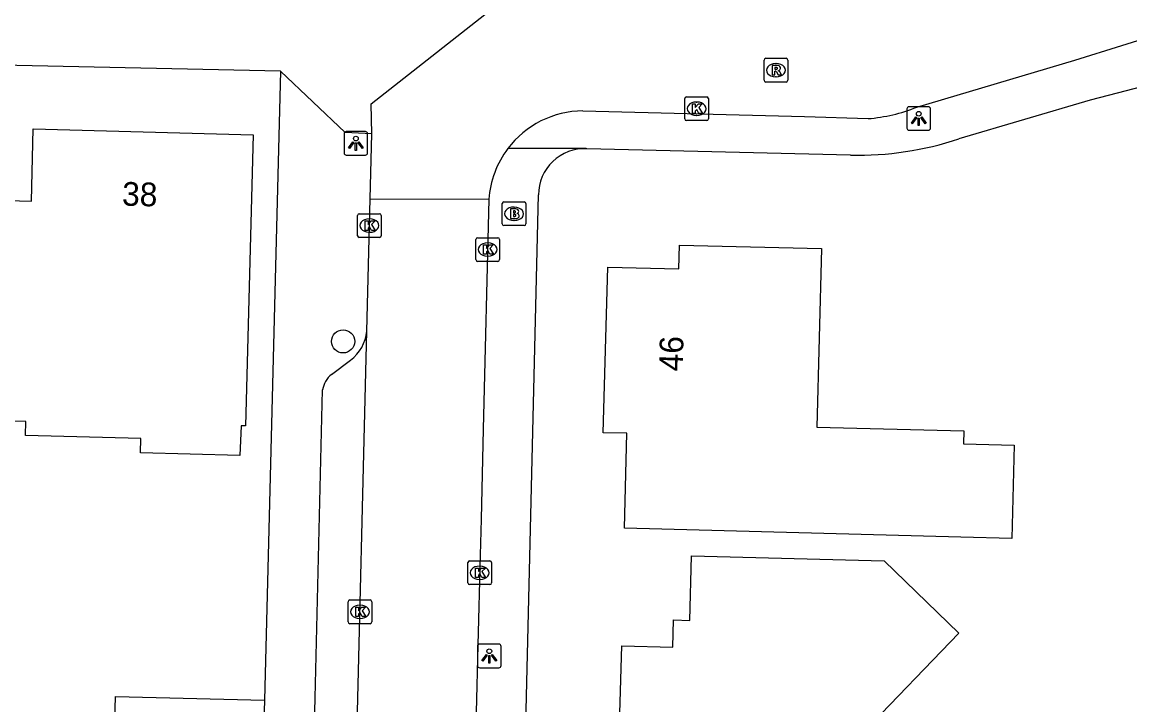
# Model space of a CAD drawing. Extents: x 162082 to 163393, y 388091 to 388632.
# Drawn here: x 162396.48 to 162443.25, y 388503.16 to 388531.98 of the extents above; entities that cross this region are included whole.
import ezdxf

# ---------------------------------------------------------------- set-up
doc = ezdxf.new("R2010")
doc.units = 0
for name, color, linetype in [('IMGEO_Boom', 7, 'Continuous'), ('IMGEO_Brandkraan', 7, 'Continuous'), ('IMGEO_Kolk', 7, 'Continuous'), ('IMGEO_Lichtpunt', 7, 'Continuous'), ('IMGEO_Muur', 7, 'Continuous'), ('IMGEO_Pand', 7, 'Continuous'), ('IMGEO_Pand_nummerreeks', 7, 'Continuous'), ('IMGEO_Rijbaan_lokaal_open', 7, 'Continuous'), ('IMGEO_Rioolput', 7, 'Continuous'), ('IMGEO_Voetpad_open', 7, 'Continuous')]:
    doc.layers.add(name, color=color, linetype=linetype)

msp = doc.modelspace()

# ---------------------------------------------------------------- linework, layer by layer
at = {"layer": 'IMGEO_Boom'}
msp.add_circle((162410.034, 388518.504), 0.489, dxfattribs=at)
at = {"layer": 'IMGEO_Brandkraan'}
for p, q in [((162416.751, 388523.467), (162416.751, 388524.319)), ((162416.826, 388524.393), (162417.678, 388524.393)), ((162417.239, 388524.173), (162417.264, 388524.173)), ((162417.752, 388524.319), (162417.752, 388523.467)), ((162417.262, 388523.613), (162417.237, 388523.613)), ((162417.678, 388523.393), (162416.826, 388523.393))]:
    msp.add_line(p, q, dxfattribs=at)
for points in [[(162416.751, 388523.467), (162416.751, 388524.319)], [(162416.826, 388524.393), (162417.678, 388524.393)], [(162417.099, 388524.093), (162417.099, 388523.693), (162417.312, 388523.693)], [(162417.33, 388524.093), (162417.099, 388524.093)], [(162417.752, 388524.319), (162417.752, 388523.467)], [(162417.278, 388524.012), (162417.224, 388524.012), (162417.224, 388523.936)], [(162417.224, 388523.936), (162417.277, 388523.936)], [(162417.286, 388523.86), (162417.224, 388523.86), (162417.224, 388523.779)], [(162417.224, 388523.779), (162417.286, 388523.779)], [(162417.678, 388523.393), (162416.826, 388523.393)]]:
    msp.add_lwpolyline(points, dxfattribs=at)
for centre, radius, start, end in [((162416.828, 388524.317), 0.0765, 91.552, 178.448), ((162416.828, 388524.317), 0.0765, 91.552, 178.448), ((162417.334, 388523.948), 0.145, 59.4692, 91.5367), ((162417.359, 388523.995), 0.0922, 285.5137, 58.1501), ((162417.676, 388524.317), 0.0765, 1.552, 88.448), ((162417.676, 388524.317), 0.0765, 1.552, 88.448), ((162417.279, 388523.974), 0.0379, 267.8285, 90.9355), ((162417.287, 388523.819), 0.0404, 269.8759, 90.5077), ((162417.318, 388523.944), 0.251, 268.6676, 293.5347), ((162417.364, 388523.803), 0.105, 301.3115, 78.989), ((162416.828, 388523.469), 0.0765, 181.552, 268.448), ((162416.828, 388523.469), 0.0765, 181.552, 268.448), ((162417.676, 388523.469), 0.0765, 271.552, 358.448), ((162417.676, 388523.469), 0.0765, 271.552, 358.448)]:
    msp.add_arc(centre, radius, start, end, dxfattribs=at)
for centre, major_axis, ratio, start_param, end_param in [((162417.238, 388523.893), (-0.387, 0.002), 0.722429, 4.712389, 7.853982), ((162417.263, 388523.893), (-0.39, 0.002), 0.717154, 1.570796, 4.712389)]:
    msp.add_ellipse(centre, major_axis=major_axis, ratio=ratio, start_param=start_param, end_param=end_param, dxfattribs=at)
at = {"layer": 'IMGEO_Kolk'}
for p, q in [((162424.458, 388527.9), (162424.458, 388528.752)), ((162424.533, 388528.826), (162425.385, 388528.826)), ((162425.459, 388528.752), (162425.459, 388527.9)), ((162424.946, 388528.606), (162424.971, 388528.606)), ((162425.385, 388527.826), (162424.533, 388527.826)), ((162424.969, 388528.046), (162424.944, 388528.046)), ((162410.643, 388522.966), (162410.643, 388523.818)), ((162410.718, 388523.892), (162411.57, 388523.892)), ((162411.131, 388523.672), (162411.156, 388523.672)), ((162411.644, 388523.818), (162411.644, 388522.966)), ((162411.154, 388523.112), (162411.129, 388523.112)), ((162411.57, 388522.892), (162410.718, 388522.892)), ((162415.637, 388521.956), (162415.637, 388522.808)), ((162415.712, 388522.882), (162416.564, 388522.882)), ((162416.125, 388522.662), (162416.15, 388522.662)), ((162416.638, 388522.808), (162416.638, 388521.956)), ((162416.564, 388521.882), (162415.712, 388521.882)), ((162416.148, 388522.102), (162416.123, 388522.102)), ((162415.3, 388508.312), (162415.3, 388509.164)), ((162415.375, 388509.238), (162416.227, 388509.238)), ((162416.301, 388509.164), (162416.301, 388508.312)), ((162415.788, 388509.018), (162415.813, 388509.018)), ((162416.227, 388508.238), (162415.375, 388508.238)), ((162415.811, 388508.458), (162415.786, 388508.458)), ((162410.244, 388506.662), (162410.244, 388507.514)), ((162410.319, 388507.588), (162411.171, 388507.588)), ((162410.732, 388507.368), (162410.757, 388507.368)), ((162411.245, 388507.514), (162411.245, 388506.662)), ((162410.755, 388506.808), (162410.73, 388506.808)), ((162411.171, 388506.588), (162410.319, 388506.588))]:
    msp.add_line(p, q, dxfattribs=at)
for points in [[(162424.458, 388527.9), (162424.458, 388528.752)], [(162424.533, 388528.826), (162425.385, 388528.826)], [(162425.459, 388528.752), (162425.459, 388527.9)], [(162424.779, 388528.526), (162424.902, 388528.526), (162424.902, 388528.375), (162425.032, 388528.526), (162425.196, 388528.526), (162425.05, 388528.375), (162425.203, 388528.126), (162425.051, 388528.126), (162424.966, 388528.29), (162424.902, 388528.223), (162424.902, 388528.126), (162424.779, 388528.126), (162424.779, 388528.526)], [(162425.385, 388527.826), (162424.533, 388527.826)], [(162410.643, 388522.966), (162410.643, 388523.818)], [(162410.718, 388523.892), (162411.57, 388523.892)], [(162410.964, 388523.592), (162411.087, 388523.592), (162411.087, 388523.441), (162411.217, 388523.592), (162411.381, 388523.592), (162411.235, 388523.441), (162411.388, 388523.192), (162411.236, 388523.192), (162411.151, 388523.356), (162411.087, 388523.289), (162411.087, 388523.192), (162410.964, 388523.192), (162410.964, 388523.592)], [(162411.644, 388523.818), (162411.644, 388522.966)], [(162411.57, 388522.892), (162410.718, 388522.892)], [(162415.637, 388521.956), (162415.637, 388522.808)], [(162415.712, 388522.882), (162416.564, 388522.882)], [(162416.638, 388522.808), (162416.638, 388521.956)], [(162415.958, 388522.582), (162416.081, 388522.582), (162416.081, 388522.431), (162416.211, 388522.582), (162416.375, 388522.582), (162416.229, 388522.431), (162416.382, 388522.182), (162416.23, 388522.182), (162416.145, 388522.346), (162416.081, 388522.279), (162416.081, 388522.182), (162415.958, 388522.182), (162415.958, 388522.582)], [(162416.564, 388521.882), (162415.712, 388521.882)], [(162415.3, 388508.312), (162415.3, 388509.164)], [(162415.375, 388509.238), (162416.227, 388509.238)], [(162416.301, 388509.164), (162416.301, 388508.312)], [(162415.621, 388508.938), (162415.744, 388508.938), (162415.744, 388508.787), (162415.874, 388508.938), (162416.038, 388508.938), (162415.892, 388508.787), (162416.045, 388508.538), (162415.893, 388508.538), (162415.808, 388508.702), (162415.744, 388508.635), (162415.744, 388508.538), (162415.621, 388508.538), (162415.621, 388508.938)], [(162416.227, 388508.238), (162415.375, 388508.238)], [(162410.244, 388506.662), (162410.244, 388507.514)], [(162410.319, 388507.588), (162411.171, 388507.588)], [(162410.565, 388507.288), (162410.688, 388507.288), (162410.688, 388507.137), (162410.818, 388507.288), (162410.982, 388507.288), (162410.836, 388507.137), (162410.989, 388506.888), (162410.837, 388506.888), (162410.752, 388507.052), (162410.688, 388506.985), (162410.688, 388506.888), (162410.565, 388506.888), (162410.565, 388507.288)], [(162411.245, 388507.514), (162411.245, 388506.662)], [(162411.171, 388506.588), (162410.319, 388506.588)]]:
    msp.add_lwpolyline(points, dxfattribs=at)
for centre, start, end in [((162424.535, 388528.75), 91.552, 178.448), ((162424.535, 388528.75), 91.552, 178.448), ((162425.383, 388528.75), 1.552, 88.448), ((162425.383, 388528.75), 1.552, 88.448), ((162424.535, 388527.902), 181.552, 268.448), ((162424.535, 388527.902), 181.552, 268.448), ((162425.383, 388527.902), 271.552, 358.448), ((162425.383, 388527.902), 271.552, 358.448), ((162410.72, 388523.816), 91.552, 178.448), ((162410.72, 388523.816), 91.552, 178.448), ((162411.568, 388523.816), 1.552, 88.448), ((162411.568, 388523.816), 1.552, 88.448), ((162410.72, 388522.968), 181.552, 268.448), ((162410.72, 388522.968), 181.552, 268.448), ((162411.568, 388522.968), 271.552, 358.448), ((162411.568, 388522.968), 271.552, 358.448), ((162415.714, 388522.806), 91.552, 178.448), ((162415.714, 388522.806), 91.552, 178.448), ((162416.562, 388522.806), 1.552, 88.448), ((162416.562, 388522.806), 1.552, 88.448), ((162415.714, 388521.958), 181.552, 268.448), ((162415.714, 388521.958), 181.552, 268.448), ((162416.562, 388521.958), 271.552, 358.448), ((162416.562, 388521.958), 271.552, 358.448), ((162415.377, 388509.162), 91.552, 178.448), ((162415.377, 388509.162), 91.552, 178.448), ((162416.225, 388509.162), 1.552, 88.448), ((162416.225, 388509.162), 1.552, 88.448), ((162415.377, 388508.314), 181.552, 268.448), ((162415.377, 388508.314), 181.552, 268.448), ((162416.225, 388508.314), 271.552, 358.448), ((162416.225, 388508.314), 271.552, 358.448), ((162410.321, 388507.512), 91.552, 178.448), ((162410.321, 388507.512), 91.552, 178.448), ((162411.169, 388507.512), 1.552, 88.448), ((162411.169, 388507.512), 1.552, 88.448), ((162410.321, 388506.664), 181.552, 268.448), ((162410.321, 388506.664), 181.552, 268.448), ((162411.169, 388506.664), 271.552, 358.448), ((162411.169, 388506.664), 271.552, 358.448)]:
    msp.add_arc(centre, 0.0765, start, end, dxfattribs=at)
for centre, major_axis, ratio, start_param, end_param in [((162424.945, 388528.326), (-0.387, 0.002), 0.722429, 4.712389, 7.853982), ((162424.97, 388528.326), (-0.39, 0.002), 0.717154, 1.570796, 4.712389), ((162411.13, 388523.392), (-0.387, 0.002), 0.722429, 4.712389, 7.853982), ((162411.155, 388523.392), (-0.39, 0.002), 0.717154, 1.570796, 4.712389), ((162416.124, 388522.382), (-0.387, 0.002), 0.722429, 4.712389, 7.853982), ((162416.149, 388522.382), (-0.39, 0.002), 0.717154, 1.570796, 4.712389), ((162415.787, 388508.738), (-0.387, 0.002), 0.722429, 4.712389, 7.853982), ((162415.812, 388508.738), (-0.39, 0.002), 0.717154, 1.570796, 4.712389), ((162410.731, 388507.088), (-0.387, 0.002), 0.722429, 4.712389, 7.853982), ((162410.756, 388507.088), (-0.39, 0.002), 0.717154, 1.570796, 4.712389)]:
    msp.add_ellipse(centre, major_axis=major_axis, ratio=ratio, start_param=start_param, end_param=end_param, dxfattribs=at)
at = {"layer": 'IMGEO_Lichtpunt'}
for p, q in [((162433.837, 388528.317), (162433.837, 388527.51)), ((162433.837, 388528.317), (162433.837, 388527.51)), ((162434.739, 388528.412), (162433.931, 388528.412)), ((162434.739, 388528.412), (162433.931, 388528.412)), ((162434.833, 388527.51), (162434.833, 388528.317)), ((162434.833, 388527.51), (162434.833, 388528.317)), ((162410.975, 388527.364), (162410.167, 388527.364)), ((162410.975, 388527.364), (162410.167, 388527.364)), ((162433.931, 388527.416), (162434.739, 388527.416)), ((162433.931, 388527.416), (162434.739, 388527.416)), ((162410.073, 388527.269), (162410.073, 388526.462)), ((162410.073, 388527.269), (162410.073, 388526.462)), ((162411.069, 388526.462), (162411.069, 388527.269)), ((162411.069, 388526.462), (162411.069, 388527.269)), ((162410.167, 388526.368), (162410.975, 388526.368)), ((162410.167, 388526.368), (162410.975, 388526.368)), ((162415.707, 388505.629), (162415.707, 388504.822)), ((162415.707, 388505.629), (162415.707, 388504.822)), ((162416.609, 388505.724), (162415.801, 388505.724)), ((162416.609, 388505.724), (162415.801, 388505.724)), ((162416.703, 388504.822), (162416.703, 388505.629)), ((162416.703, 388504.822), (162416.703, 388505.629)), ((162415.801, 388504.728), (162416.609, 388504.728)), ((162415.801, 388504.728), (162416.609, 388504.728))]:
    msp.add_line(p, q, dxfattribs=at)
for points in [[(162434.211, 388527.981), (162434.25, 388527.953), (162434.062, 388527.691), (162434.024, 388527.718), (162434.211, 388527.981)], [(162434.313, 388527.933), (162434.36, 388527.933), (162434.36, 388527.611), (162434.313, 388527.611), (162434.313, 388527.933)], [(162434.423, 388527.953), (162434.461, 388527.98), (162434.648, 388527.718), (162434.609, 388527.69), (162434.423, 388527.953)], [(162410.447, 388526.933), (162410.486, 388526.905), (162410.298, 388526.643), (162410.26, 388526.67), (162410.447, 388526.933)], [(162410.549, 388526.885), (162410.596, 388526.885), (162410.596, 388526.563), (162410.549, 388526.563), (162410.549, 388526.885)], [(162410.659, 388526.905), (162410.697, 388526.932), (162410.884, 388526.67), (162410.845, 388526.642), (162410.659, 388526.905)], [(162416.081, 388505.293), (162416.12, 388505.265), (162415.932, 388505.003), (162415.894, 388505.03), (162416.081, 388505.293)], [(162416.183, 388505.245), (162416.23, 388505.245), (162416.23, 388504.923), (162416.183, 388504.923), (162416.183, 388505.245)], [(162416.293, 388505.265), (162416.331, 388505.292), (162416.518, 388505.03), (162416.479, 388505.002), (162416.293, 388505.265)]]:
    msp.add_lwpolyline(points, dxfattribs=at)
for centre in [(162434.336, 388528.115), (162410.572, 388527.067), (162416.206, 388505.427)]:
    msp.add_circle(centre, 0.0994, dxfattribs=at)
for centre, start, end in [((162433.931, 388528.317), 90, 180), ((162433.931, 388528.317), 90, 180), ((162434.739, 388528.317), 0, 90), ((162434.739, 388528.317), 0, 90), ((162410.167, 388527.269), 90, 180), ((162410.167, 388527.269), 90, 180), ((162410.975, 388527.269), 0, 90), ((162410.975, 388527.269), 0, 90), ((162433.931, 388527.51), 180, 270), ((162433.931, 388527.51), 180, 270), ((162434.739, 388527.51), 270, 0), ((162434.739, 388527.51), 270, 360), ((162410.167, 388526.462), 180, 270), ((162410.167, 388526.462), 180, 270), ((162410.975, 388526.462), 270, 0), ((162410.975, 388526.462), 270, 360), ((162415.801, 388505.629), 90, 180), ((162415.801, 388505.629), 90, 180), ((162416.609, 388505.629), 0, 90), ((162416.609, 388505.629), 0, 90), ((162415.801, 388504.822), 180, 270), ((162415.801, 388504.822), 180, 270), ((162416.609, 388504.822), 270, 0), ((162416.609, 388504.822), 270, 360)]:
    msp.add_arc(centre, 0.0946, start, end, dxfattribs=at)
at = {"layer": 'IMGEO_Muur'}
msp.add_lwpolyline([(162407.163, 388521.119), (162406.71, 388503.36)], dxfattribs=at)
at = {"layer": 'IMGEO_Pand'}
for points in [[(162393.08, 388516.98), (162393.283, 388524.526), (162396.873, 388524.426), (162396.953, 388527.476), (162406.243, 388527.226), (162405.914, 388514.934), (162405.734, 388514.939), (162405.668, 388513.687), (162401.482, 388513.798), (162401.498, 388514.398), (162396.62, 388514.527), (162396.636, 388515.127), (162396.036, 388515.143), (162396.077, 388516.672), (162393.074, 388516.752), (162393.08, 388516.98)], [(162421.91, 388510.624), (162422.017, 388514.623), (162421.017, 388514.649), (162421.204, 388521.641), (162424.203, 388521.561), (162424.229, 388522.56), (162430.23, 388522.42), (162430.04, 388514.89), (162436.24, 388514.73), (162436.225, 388514.177), (162438.369, 388514.119), (162438.264, 388510.182), (162436.12, 388510.24), (162421.91, 388510.624)], [(162430.277, 388494.828), (162427.457, 388497.864), (162421.578, 388498.035), (162421.802, 388505.649), (162423.951, 388505.594), (162423.985, 388506.744), (162424.665, 388506.726), (162424.745, 388509.445), (162432.87, 388509.241), (162436.031, 388506.184), (162432.014, 388502.029), (162431.99, 388501.221), (162434.385, 388498.642), (162430.277, 388494.828)], [(162406.62, 388500.18), (162400.34, 388500.33), (162400.42, 388503.52), (162406.71, 388503.36)], [(162406.71, 388503.36), (162406.62, 388500.18)]]:
    msp.add_lwpolyline(points, dxfattribs=at)
at = {"layer": 'IMGEO_Rijbaan_lokaal_open'}
for points in [[(162434.255, 388528.392), (162440.93, 388530.382), (162446.882, 388532.229), (162447.085, 388532.293), (162451.515, 388533.528)], [(162411.248, 388527.271), (162411.22, 388528.537), (162417.008, 388533.087), (162419.312, 388533.05)], [(162407.388, 388529.916), (162388.381, 388530.322), (162301.437, 388501.333)], [(162411.248, 388527.271), (162410.126, 388527.323), (162407.388, 388529.916)], [(162420.159, 388528.235), (162429.511, 388527.997), (162432.196, 388527.907)], [(162411.175, 388524.521), (162411.248, 388527.271)], [(162411.028, 388518.934), (162411.175, 388524.521)], [(162411.175, 388524.521), (162416.189, 388524.501)], [(162416.189, 388524.501), (162415.951, 388514.799), (162415.857, 388511.003), (162415.82, 388509.487), (162415.727, 388505.682), (162415.587, 388500), (162415.4, 388492.385), (162415.281, 388488.605), (162415.229, 388486.958), (162415.125, 388482.073)], [(162410.236, 388487.606), (162410.38, 388493.501), (162410.577, 388500), (162411.028, 388518.934)]]:
    msp.add_lwpolyline(points, dxfattribs=at)
for centre, radius, start, end in [((162431.654, 388534.821), 6.935, 274.4825, 292.0265), ((162420.186, 388524.231), 4.004, 90.3881, 143.0163), ((162420.185, 388524.227), 4.006, 142.958, 176.0768)]:
    msp.add_arc(centre, radius, start, end, dxfattribs=at)
at = {"layer": 'IMGEO_Rioolput'}
for p, q in [((162427.806, 388529.527), (162427.806, 388530.379)), ((162427.881, 388530.453), (162428.733, 388530.453)), ((162428.294, 388530.233), (162428.319, 388530.233)), ((162428.807, 388530.379), (162428.807, 388529.527)), ((162428.317, 388529.673), (162428.292, 388529.673)), ((162428.733, 388529.453), (162427.881, 388529.453))]:
    msp.add_line(p, q, dxfattribs=at)
for points in [[(162427.806, 388529.527), (162427.806, 388530.379)], [(162427.881, 388530.453), (162428.733, 388530.453)], [(162428.395, 388530.151), (162428.143, 388530.153), (162428.143, 388529.753)], [(162428.807, 388530.379), (162428.807, 388529.527)], [(162428.143, 388529.753), (162428.267, 388529.753), (162428.267, 388529.915), (162428.278, 388529.915)], [(162428.321, 388530.072), (162428.267, 388530.072), (162428.267, 388529.991)], [(162428.267, 388529.991), (162428.319, 388529.991)], [(162428.325, 388529.886), (162428.396, 388529.753), (162428.536, 388529.753), (162428.471, 388529.879)], [(162428.733, 388529.453), (162427.881, 388529.453)]]:
    msp.add_lwpolyline(points, dxfattribs=at)
for centre, radius, start, end in [((162427.883, 388530.377), 0.0765, 91.552, 178.448), ((162427.883, 388530.377), 0.0765, 91.552, 178.448), ((162428.394, 388530.041), 0.109, 350.3612, 89.416), ((162428.731, 388530.377), 0.0765, 1.552, 88.448), ((162428.731, 388530.377), 0.0765, 1.552, 88.448), ((162428.277, 388529.862), 0.0533, 26.0293, 88.6989), ((162428.303, 388530.18), 0.19, 274.7715, 282.9687), ((162428.327, 388529.976), 0.0964, 77.0061, 93.1865), ((162428.341, 388530.033), 0.0378, 276.6634, 79.6772), ((162428.392, 388530.041), 0.112, 277.5842, 350.9817), ((162428.376, 388529.826), 0.108, 29.5134, 73.7905), ((162427.883, 388529.529), 0.0765, 181.552, 268.448), ((162427.883, 388529.529), 0.0765, 181.552, 268.448), ((162428.731, 388529.529), 0.0765, 271.552, 358.448), ((162428.731, 388529.529), 0.0765, 271.552, 358.448)]:
    msp.add_arc(centre, radius, start, end, dxfattribs=at)
for centre, major_axis, ratio, start_param, end_param in [((162428.293, 388529.953), (-0.387, 0.002), 0.722429, 4.712389, 7.853982), ((162428.318, 388529.953), (-0.39, 0.002), 0.717154, 1.570796, 4.712389)]:
    msp.add_ellipse(centre, major_axis=major_axis, ratio=ratio, start_param=start_param, end_param=end_param, dxfattribs=at)
at = {"layer": 'IMGEO_Voetpad_open'}
for points in [[(162527.064, 388529.936), (162521.19, 388530.114), (162500, 388530.653), (162453.508, 388531.779), (162441.571, 388528.689), (162436.034, 388527.057)], [(162407.388, 388529.916), (162407.163, 388521.119), (162406.71, 388503.36)], [(162420.318, 388526.636), (162420.296, 388526.649), (162416.988, 388526.64)], [(162431.46, 388526.364), (162420.318, 388526.636)], [(162417.228, 388480.994), (162417.689, 388500), (162418.288, 388524.692)], [(162409.538, 388517.112), (162410.345, 388517.716)], [(162408.512, 388488.541), (162408.599, 388493.534), (162408.757, 388499.663), (162408.765, 388500), (162408.849, 388503.452), (162409.167, 388516.459)]]:
    msp.add_lwpolyline(points, dxfattribs=at)
for centre, radius, start, end in [((162431.736, 388539.986), 13.625, 268.8406, 288.39), ((162420.22, 388524.706), 1.932, 87.0984, 180.4222), ((162409.378, 388519.059), 1.655, 305.7658, 355.6707), ((162410.272, 388516.263), 1.122, 130.8496, 169.9445)]:
    msp.add_arc(centre, radius, start, end, dxfattribs=at)

# ---------------------------------------------------------------- texts
at = {"layer": 'IMGEO_Pand_nummerreeks'}
for s, rotation, p in [('38', 358.4585, (162400.693, 388524.238)), ('46', 88.468, (162424.367, 388517.23))]:
    msp.add_text(s, height=1, rotation=rotation, dxfattribs=at).set_placement(p)

doc.saveas('drawing.dxf')
